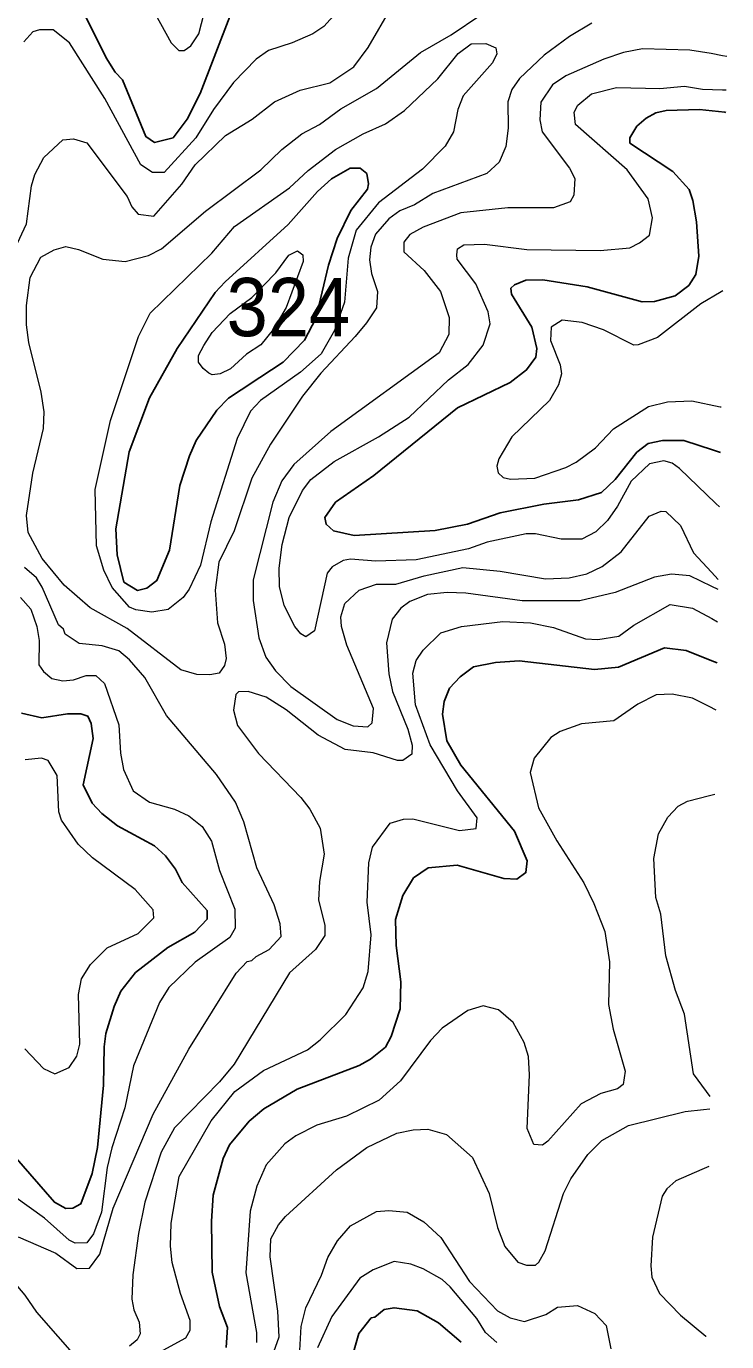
# Model space of a CAD drawing. Extents: x 673.3 to 698.5, y 6984.3 to 7012.3.
# Drawn here: x 697.189 to 698.15, y 6990.517 to 6992.322 of the extents above; entities that cross this region are included whole.
import ezdxf

# ---------------------------------------------------------------- set-up
doc = ezdxf.new("R2010")
doc.units = 0
doc.header["$LTSCALE"] = 0.032
doc.layers.add('1', color=7, linetype='Continuous', lineweight=25)
doc.layers.add('2', color=7, linetype='Continuous', lineweight=13)
doc.layers.add('21', color=7, linetype='Continuous')

msp = doc.modelspace()

# ---------------------------------------------------------------- linework, layer by layer
at = {"layer": '1'}
for points in [[(697.4682, 6992.3352), (697.4273, 6992.2296), (697.4096, 6992.1944), (697.3901, 6992.1691), (697.3646, 6992.1625), (697.3526, 6992.1705), (697.3207, 6992.2486), (697.3105, 6992.2591), (697.2983, 6992.2788), (697.271, 6992.3341)], [(698.1411, 6991.7373), (698.1316, 6991.7404), (698.0911, 6991.7535), (698.0618, 6991.7535), (698.042, 6991.7495), (698.0266, 6991.7378), (697.9968, 6991.7), (697.9782, 6991.6825), (697.9464, 6991.6721), (697.8989, 6991.6663), (697.8389, 6991.6542), (697.7942, 6991.6389), (697.7496, 6991.6301), (697.6387, 6991.6234), (697.6104, 6991.6299), (697.6001, 6991.6387), (697.5986, 6991.6478), (697.6132, 6991.6688), (697.6657, 6991.7058), (697.7802, 6991.7985), (697.8527, 6991.833), (697.8752, 6991.8505), (697.888, 6991.8678), (697.8891, 6991.8797), (697.8824, 6991.9092), (697.8543, 6991.9544), (697.8535, 6991.9626), (697.8586, 6991.9673), (697.8744, 6991.9734), (697.8976, 6991.9742), (697.9582, 6991.9643), (698.0338, 6991.9441), (698.0509, 6991.9444), (698.0791, 6991.952), (698.098, 6991.9664), (698.1074, 6991.9816), (698.1114, 6992.0067), (698.1083, 6992.0537), (698.1034, 6992.083), (698.0984, 6992.098), (698.076, 6992.1229), (698.017, 6992.1617), (698.017, 6992.169), (698.0263, 6992.1847), (698.0392, 6992.1959), (698.0527, 6992.2032), (698.0666, 6992.2063), (698.1126, 6992.2079), (698.1474, 6992.2039), (698.1485, 6992.2038)], [(697.4631, 6990.5092), (697.4648, 6990.5367), (697.454, 6990.5657), (697.4436, 6990.6125), (697.4428, 6990.6826), (697.4453, 6990.7181), (697.4589, 6990.7683), (697.4674, 6990.7871), (697.4944, 6990.8197), (697.5148, 6990.8367), (697.5604, 6990.8635), (697.6454, 6990.8962), (697.6609, 6990.9046), (697.6816, 6990.9215), (697.6894, 6990.9357), (697.7018, 6990.9741), (697.7026, 6991.0107), (697.6961, 6991.0607), (697.6954, 6991.0966), (697.7054, 6991.1293), (697.72, 6991.1534), (697.7402, 6991.1671), (697.7799, 6991.1712), (697.8438, 6991.1525), (697.8617, 6991.1518), (697.8743, 6991.1607), (697.876, 6991.1771), (697.8586, 6991.2175), (697.7848, 6991.3083), (697.7657, 6991.3415), (697.7597, 6991.3783), (697.7621, 6991.3957), (697.7695, 6991.4139), (697.784, 6991.4292), (697.8025, 6991.443), (697.8324, 6991.449), (697.865, 6991.4513), (697.9684, 6991.4393), (698.0015, 6991.4425), (698.0646, 6991.4692), (698.094, 6991.4653), (698.1294, 6991.4514), (698.1365, 6991.4486)], [(697.1823, 6991.3797), (697.2099, 6991.3732), (697.2455, 6991.3788), (697.2637, 6991.3788), (697.2733, 6991.3755), (697.2776, 6991.3655), (697.2807, 6991.3448), (697.267, 6991.2811), (697.279, 6991.2562), (697.2924, 6991.2418), (697.3141, 6991.225), (697.3645, 6991.1974), (697.3799, 6991.1836), (697.3936, 6991.1654), (697.4028, 6991.1471), (697.437, 6991.1087), (697.4369, 6991.097), (697.42, 6991.0792), (697.3829, 6991.0582), (697.3385, 6991.0237), (697.3184, 6990.998), (697.3092, 6990.9772), (697.2979, 6990.9399), (697.2954, 6990.9217), (697.2946, 6990.8692), (697.2866, 6990.7838), (697.2792, 6990.748), (697.2636, 6990.7063), (697.2528, 6990.7005), (697.2428, 6990.6998), (697.2273, 6990.7085), (697.1161, 6990.8359)], [(697.6366, 6990.4998), (697.6451, 6990.5283), (697.662, 6990.5497), (697.667, 6990.5509), (697.6799, 6990.5612), (697.6934, 6990.5637), (697.7249, 6990.5595), (697.7545, 6990.5429), (697.7854, 6990.5165)]]:
    msp.add_lwpolyline(points, dxfattribs=at)
msp.add_lwpolyline([(697.3297, 6991.7383), (697.3577, 6991.812), (697.3956, 6991.8797), (697.4479, 6991.9566), (697.4614, 6991.9715), (697.5482, 6992.0502), (697.5884, 6992.0953), (697.6076, 6992.1128), (697.6332, 6992.1273), (697.6467, 6992.1273), (697.6561, 6992.1199), (697.6585, 6992.1058), (697.6567, 6992.0984), (697.6341, 6992.0691), (697.6153, 6992.0309), (697.6034, 6991.994), (697.5862, 6991.9212), (697.5707, 6991.8913), (697.5414, 6991.8612), (697.509, 6991.8399), (697.4838, 6991.8231), (697.466, 6991.8116), (697.4504, 6991.7951), (697.422, 6991.7534), (697.4125, 6991.7324), (697.3996, 6991.692), (697.3851, 6991.6031), (697.368, 6991.5615), (697.3541, 6991.5508), (697.3412, 6991.5478), (697.3227, 6991.5593), (697.3133, 6991.5966), (697.3118, 6991.6324)], close=True, dxfattribs=at)
at = {"layer": '2'}
for points in [[(697.3654, 6992.3388), (697.3876, 6992.2993), (697.3981, 6992.2886), (697.4053, 6992.2886), (697.4145, 6992.2953), (697.4255, 6992.3116), (697.4396, 6992.367)], [(697.1735, 6992.0177), (697.1888, 6992.051), (697.1961, 6992.1031), (697.2005, 6992.1188), (697.213, 6992.1417), (697.239, 6992.1661), (697.2535, 6992.1677), (697.2717, 6992.1622), (697.3271, 6992.0882), (697.3337, 6992.0742), (697.3424, 6992.064), (697.3639, 6992.0616), (697.4021, 6992.1051), (697.4206, 6992.132), (697.4623, 6992.172), (697.4988, 6992.1944), (697.5291, 6992.2185), (697.5644, 6992.2345), (697.6052, 6992.2442), (697.6382, 6992.2665), (697.658, 6992.2929), (697.6903, 6992.3486)], [(697.6273, 6992.3548), (697.5972, 6992.3216), (697.582, 6992.3116), (697.5534, 6992.299), (697.5211, 6992.2885), (697.5043, 6992.2767), (697.4731, 6992.2447), (697.4456, 6992.2077), (697.4215, 6992.1689), (697.3779, 6992.1215), (697.3617, 6992.1215), (697.3461, 6992.132), (697.2966, 6992.2229), (697.2482, 6992.2991), (697.2256, 6992.3171), (697.207, 6992.3171), (697.1978, 6992.3143), (697.1854, 6992.3005)], [(697.9646, 6992.3262), (697.9342, 6992.3077), (697.8992, 6992.2822), (697.8657, 6992.2504), (697.8551, 6992.2351), (697.8493, 6992.2181), (697.85, 6992.1821), (697.8468, 6992.1572), (697.8376, 6992.1354), (697.8205, 6992.1198), (697.7464, 6992.0924), (697.7216, 6992.0769), (697.7012, 6992.0687), (697.6862, 6992.0578), (697.668, 6992.0366), (697.6617, 6992.0189), (697.6595, 6992.0017), (697.6626, 6991.9829), (697.6708, 6991.9579), (697.6691, 6991.9357), (697.6555, 6991.915), (697.6398, 6991.8965), (697.5927, 6991.8458), (697.5679, 6991.8146), (697.5236, 6991.7485), (697.4981, 6991.702), (697.4741, 6991.6299), (697.4528, 6991.5868), (697.4478, 6991.5484), (697.451, 6991.5035), (697.4607, 6991.4741), (697.4631, 6991.4547), (697.4607, 6991.4448), (697.4533, 6991.4343), (697.4406, 6991.4319), (697.4227, 6991.4325), (697.4008, 6991.4391), (697.327, 6991.4955), (697.2765, 6991.524), (697.2405, 6991.5551), (697.2106, 6991.5917), (697.1915, 6991.6275), (697.1891, 6991.6506), (697.1976, 6991.7088), (697.2122, 6991.7701), (697.2132, 6991.793), (697.209, 6991.82), (697.192, 6991.8881), (697.1888, 6991.9121), (697.1888, 6991.9389), (697.1941, 6991.9771), (697.2088, 6992.0053), (697.2268, 6992.0151), (697.2428, 6992.0197), (697.2605, 6992.0157), (697.2936, 6992.0025), (697.3245, 6991.999), (697.3562, 6992.0074), (697.3743, 6992.0167), (697.4348, 6992.0684), (697.5106, 6992.125), (697.5395, 6992.1531), (697.567, 6992.1742), (697.5909, 6992.1874), (697.6202, 6992.2086), (697.6694, 6992.2366), (697.7295, 6992.286), (697.7716, 6992.3101), (697.8126, 6992.3376)], [(698.1498, 6992.2804), (698.1439, 6992.2815), (698.1283, 6992.2844), (698.0992, 6992.2893), (698.0342, 6992.2909), (698.0081, 6992.286), (697.9814, 6992.2769), (697.9292, 6992.254), (697.9107, 6992.2414), (697.8949, 6992.2177), (697.8932, 6992.1938), (697.8965, 6992.1771), (697.9341, 6992.1271), (697.9412, 6992.1131), (697.94, 6992.0901), (697.9348, 6992.0811), (697.9123, 6992.0728), (697.8497, 6992.0727), (697.785, 6992.0662), (697.7335, 6992.0461), (697.7149, 6992.0362), (697.7068, 6992.0256), (697.7068, 6992.0125), (697.7346, 6991.987), (697.7571, 6991.9582), (697.7691, 6991.9223), (697.7683, 6991.8991), (697.7554, 6991.8741), (697.6068, 6991.7661), (697.5558, 6991.7207), (697.5396, 6991.6981), (697.5269, 6991.6692), (697.4999, 6991.5624), (697.5, 6991.5341), (697.5078, 6991.483), (697.5176, 6991.4565), (697.5309, 6991.4375), (697.5517, 6991.4161), (697.6153, 6991.371), (697.6373, 6991.362), (697.6573, 6991.3609), (697.6635, 6991.3662), (697.6651, 6991.386), (697.6284, 6991.4728), (697.6212, 6991.4984), (697.6204, 6991.5119), (697.6256, 6991.5301), (697.6456, 6991.5482), (697.6692, 6991.5564), (697.6956, 6991.5565), (697.7345, 6991.5678), (697.7878, 6991.5792), (697.8391, 6991.5745), (697.9012, 6991.5639), (697.9338, 6991.5654), (697.958, 6991.5707), (697.9788, 6991.5808), (698.0049, 6991.6008), (698.0432, 6991.65), (698.0597, 6991.6566), (698.0662, 6991.6562), (698.0864, 6991.6369), (698.1043, 6991.5994), (698.1289, 6991.573), (698.1383, 6991.5629)], [(698.1399, 6991.6626), (698.1349, 6991.6674), (698.0852, 6991.7154), (698.0751, 6991.7223), (698.0634, 6991.7257), (698.0441, 6991.7218), (698.0185, 6991.6979), (698.0001, 6991.6637), (697.9862, 6991.6438), (697.9701, 6991.6285), (697.9508, 6991.6183), (697.9227, 6991.6181), (697.8875, 6991.6256), (697.8745, 6991.6256), (697.821, 6991.6143), (697.7954, 6991.605), (697.7236, 6991.5898), (697.6682, 6991.5882), (697.6338, 6991.5907), (697.6235, 6991.5889), (697.6084, 6991.5802), (697.6017, 6991.5718), (697.5842, 6991.4925), (697.5724, 6991.4841), (697.5655, 6991.4882), (697.557, 6991.4983), (697.5424, 6991.5274), (697.5363, 6991.5533), (697.5356, 6991.5784), (697.5397, 6991.6108), (697.5495, 6991.6482), (697.5679, 6991.6849), (697.5792, 6991.7001), (697.6112, 6991.7248), (697.672, 6991.7588), (697.714, 6991.7858), (697.768, 6991.8367), (697.795, 6991.8581), (697.8157, 6991.8844), (697.8254, 6991.9137), (697.8223, 6991.9302), (697.8055, 6991.9688), (697.78, 6992.0023), (697.7794, 6992.0083), (697.7802, 6992.0165), (697.789, 6992.0222), (697.8175, 6992.0231), (697.8755, 6992.0158), (697.9764, 6992.0141), (698.0167, 6992.0181), (698.0303, 6992.0248), (698.0437, 6992.0353), (698.0479, 6992.0589), (698.0421, 6992.0852), (698.0134, 6992.1252), (697.9423, 6992.1873), (697.9405, 6992.2043), (697.9454, 6992.2137), (697.9644, 6992.2291), (697.9985, 6992.2381), (698.0579, 6992.2365), (698.0917, 6992.2396), (698.1167, 6992.2357), (698.1441, 6992.2349), (698.149, 6992.2348)], [(698.1446, 6991.9588), (698.1422, 6991.9574), (698.1144, 6991.9411), (698.055, 6991.895), (698.0282, 6991.8847), (698.0222, 6991.8846), (697.9809, 6991.9054), (697.9513, 6991.9155), (697.9242, 6991.9188), (697.9089, 6991.9091), (697.9079, 6991.8909), (697.9214, 6991.8575), (697.9232, 6991.8451), (697.9192, 6991.8301), (697.9066, 6991.8083), (697.8551, 6991.7588), (697.8372, 6991.7285), (697.8346, 6991.7185), (697.8362, 6991.7091), (697.8433, 6991.7028), (697.8531, 6991.7006), (697.8864, 6991.7021), (697.9292, 6991.7164), (697.9434, 6991.7237), (697.9697, 6991.7437), (697.9947, 6991.7695), (698.0425, 6991.8004), (698.0686, 6991.8065), (698.1018, 6991.8081), (698.1408, 6991.8), (698.1421, 6991.7997)], [(697.1776, 6990.6612), (697.2293, 6990.6387), (697.258, 6990.6175), (697.2755, 6990.6179), (697.2898, 6990.6373), (697.3078, 6990.7003), (697.363, 6990.8292), (697.4118, 6990.9187), (697.4769, 6991.0228), (697.4916, 6991.039), (697.4984, 6991.0403), (697.5041, 6991.0458), (697.522, 6991.0551), (697.5383, 6991.0733), (697.5373, 6991.0904), (697.5289, 6991.1165), (697.505, 6991.1673), (697.4872, 6991.2304), (697.4756, 6991.2573), (697.4497, 6991.2956), (697.3809, 6991.3764), (697.3516, 6991.4285), (697.3305, 6991.4529), (697.3156, 6991.4652), (697.293, 6991.4717), (697.2612, 6991.475), (697.2419, 6991.4879), (697.2398, 6991.4947), (697.233, 6991.5008), (697.2106, 6991.5526), (697.2028, 6991.5652), (697.1861, 6991.5796)], [(698.1381, 6991.5492), (698.1294, 6991.5534), (698.0993, 6991.5678), (698.0742, 6991.5702), (698.0507, 6991.5662), (697.9969, 6991.5451), (697.9483, 6991.5336), (697.869, 6991.5336), (697.7917, 6991.5441), (697.7664, 6991.545), (697.7391, 6991.5425), (697.7151, 6991.5329), (697.7025, 6991.5236), (697.6906, 6991.5086), (697.6831, 6991.4761), (697.6863, 6991.4335), (697.6912, 6991.4091), (697.7122, 6991.3574), (697.7181, 6991.3357), (697.7178, 6991.3232), (697.7056, 6991.3146), (697.6982, 6991.3147), (697.6649, 6991.325), (697.6262, 6991.3297), (697.5894, 6991.3495), (697.5452, 6991.3839), (697.5181, 6991.4015), (697.4931, 6991.4091), (697.4798, 6991.409), (697.4763, 6991.405), (697.473, 6991.3836), (697.4785, 6991.3628), (697.5073, 6991.3241), (697.5655, 6991.2637), (697.578, 6991.2477), (697.5918, 6991.2216), (697.5976, 6991.1859), (697.5911, 6991.1487), (697.5895, 6991.1231), (697.5982, 6991.0887), (697.5983, 6991.0744), (697.5857, 6991.0552), (697.5499, 6991.0232), (697.4739, 6990.8979), (697.454, 6990.8737), (697.3921, 6990.8104), (697.3737, 6990.7773), (697.3512, 6990.7084), (697.3425, 6990.6654), (697.3349, 6990.6089), (697.3337, 6990.5755), (697.3365, 6990.5607), (697.3435, 6990.5438), (697.3451, 6990.5279), (697.341, 6990.5198), (697.3303, 6990.5109)], [(697.1806, 6991.5383), (697.195, 6991.5223), (697.2034, 6991.4986), (697.2066, 6991.479), (697.2059, 6991.4459), (697.2125, 6991.4365), (697.224, 6991.427), (697.2387, 6991.424), (697.2535, 6991.4251), (697.2708, 6991.431), (697.2841, 6991.4311), (697.2961, 6991.4204), (697.3157, 6991.3634), (697.3178, 6991.3247), (697.3222, 6991.3021), (697.3355, 6991.2731), (697.3576, 6991.2574), (697.3921, 6991.2478), (697.4119, 6991.2388), (697.43, 6991.2239), (697.4427, 6991.2041), (697.4538, 6991.1638), (697.4747, 6991.1107), (697.4755, 6991.0846), (697.4678, 6991.0717), (697.4205, 6991.038), (697.3841, 6991.0032), (697.3713, 6990.9826), (697.3358, 6990.8956), (697.3241, 6990.8379), (697.306, 6990.7832), (697.2996, 6990.7562), (697.2921, 6990.695), (697.281, 6990.6652), (697.2719, 6990.6527), (697.2558, 6990.6524), (697.2476, 6990.6564), (697.2138, 6990.6868), (697.15, 6990.7319)], [(697.3663, 6990.5001), (697.4075, 6990.5227), (697.4135, 6990.5331), (697.4135, 6990.5463), (697.4004, 6990.5832), (697.389, 6990.6259), (697.3866, 6990.6484), (697.3875, 6990.6799), (697.3987, 6990.7439), (697.4424, 6990.82), (697.4751, 6990.8606), (697.5143, 6990.8893), (697.5746, 6990.9178), (697.5922, 6990.9313), (697.6273, 6990.9663), (697.651, 6991.0028), (697.6579, 6991.0252), (697.6619, 6991.0756), (697.6563, 6991.1201), (697.6586, 6991.1742), (697.6637, 6991.1959), (697.6878, 6991.2288), (697.7065, 6991.2339), (697.7192, 6991.2345), (697.7832, 6991.2185), (697.8061, 6991.2214), (697.8076, 6991.236), (697.7806, 6991.2728), (697.7431, 6991.3363), (697.7229, 6991.3911), (697.7192, 6991.4344), (697.7237, 6991.4516), (697.7334, 6991.4658), (697.7575, 6991.4896), (697.786, 6991.4986), (697.8426, 6991.5051), (697.8808, 6991.5035), (697.9122, 6991.4969), (697.9562, 6991.4814), (697.9731, 6991.4806), (698.002, 6991.485), (698.0226, 6991.5002), (698.0724, 6991.5287), (698.1028, 6991.5237), (698.1294, 6991.5092), (698.1374, 6991.5048)], [(698.1355, 6991.3837), (698.1257, 6991.3886), (698.1031, 6991.4), (698.0751, 6991.4057), (698.0532, 6991.4049), (698.0277, 6991.3918), (697.9948, 6991.369), (697.9504, 6991.3649), (697.9215, 6991.3543), (697.9086, 6991.3463), (697.8857, 6991.3176), (697.8802, 6991.298), (697.8914, 6991.2496), (697.9165, 6991.2044), (697.9536, 6991.1466), (697.9676, 6991.1186), (697.9828, 6991.0798), (697.9892, 6991.0382), (697.9877, 6990.98), (697.9939, 6990.9458), (698.0103, 6990.8884), (698.0079, 6990.87), (698.0001, 6990.8643), (697.9769, 6990.8575), (697.95, 6990.8436), (697.9046, 6990.7925), (697.8969, 6990.7869), (697.8853, 6990.7876), (697.8761, 6990.8097), (697.8793, 6990.8835), (697.8778, 6990.9084), (697.8718, 6990.9275), (697.8567, 6990.9552), (697.8365, 6990.9727), (697.8158, 6990.9781), (697.7946, 6990.9716), (697.7596, 6990.9472), (697.7435, 6990.9303), (697.7022, 6990.8753), (697.6731, 6990.8486), (697.6282, 6990.8268), (697.5876, 6990.8144), (697.5585, 6990.7998), (697.5435, 6990.7888), (697.5178, 6990.7599), (697.505, 6990.7304), (697.4958, 6990.6962), (697.4901, 6990.6116), (697.5047, 6990.5298), (697.5047, 6990.5159)], [(697.1868, 6990.9191), (697.2122, 6990.8921), (697.2279, 6990.8847), (697.2475, 6990.8936), (697.2583, 6990.9091), (697.262, 6990.9253), (697.2604, 6990.9937), (697.2646, 6991.0151), (697.2769, 6991.0346), (697.2999, 6991.0577), (697.3424, 6991.0774), (697.3637, 6991.0988), (697.363, 6991.1098), (697.3383, 6991.1378), (697.2798, 6991.1809), (697.2601, 6991.2), (697.237, 6991.2329), (697.2336, 6991.2443), (697.2311, 6991.2938), (697.2188, 6991.3144), (697.2098, 6991.3177), (697.1872, 6991.3153)], [(698.127, 6990.8538), (698.1221, 6990.8605), (698.1044, 6990.8845), (698.0918, 6990.9666), (698.0795, 6990.9991), (698.0664, 6991.0468), (698.0593, 6991.1036), (698.0527, 6991.1266), (698.0496, 6991.1803), (698.0563, 6991.2141), (698.0689, 6991.2369), (698.083, 6991.2518), (698.0961, 6991.2589), (698.1262, 6991.2666), (698.1336, 6991.2685)], [(697.5286, 6990.5033), (697.5355, 6990.524), (697.534, 6990.5591), (697.5235, 6990.6335), (697.5241, 6990.6583), (697.5347, 6990.6775), (697.5444, 6990.6889), (697.6144, 6990.753), (697.656, 6990.7834), (697.6972, 6990.8032), (697.7198, 6990.808), (697.7399, 6990.8089), (697.7653, 6990.8014), (697.8009, 6990.7699), (697.8237, 6990.7206), (697.8355, 6990.6738), (697.8452, 6990.6476), (697.8634, 6990.6264), (697.8749, 6990.6224), (697.8874, 6990.6224), (697.8922, 6990.6261), (697.9007, 6990.642), (697.926, 6990.7206), (697.936, 6990.7407), (697.9591, 6990.7738), (697.9785, 6990.7933), (698.0151, 6990.8138), (698.0927, 6990.8332), (698.118, 6990.8358), (698.1268, 6990.8367)], [(697.2616, 6990.4907), (697.2031, 6990.5575), (697.1874, 6990.581), (697.129, 6990.6493), (697.0873, 6990.7026), (697.0517, 6990.7259), (696.9903, 6990.7573), (696.9472, 6990.783), (696.9108, 6990.7948), (696.8953, 6990.7928), (696.8775, 6990.7841), (696.8624, 6990.7704), (696.8483, 6990.7418), (696.8336, 6990.6842), (696.8328, 6990.6604), (696.8409, 6990.6189), (696.8394, 6990.6139), (696.8427, 6990.5725), (696.8399, 6990.5578), (696.8289, 6990.546), (696.8016, 6990.5331), (696.7826, 6990.5158)], [(698.1255, 6990.7574), (698.1159, 6990.7533), (698.0798, 6990.7379), (698.0676, 6990.7267), (698.0611, 6990.7169), (698.048, 6990.6604), (698.0455, 6990.6214), (698.0472, 6990.6058), (698.0578, 6990.5832), (698.0865, 6990.5536), (698.1213, 6990.5247), (698.1218, 6990.5243)], [(697.5641, 6990.5051), (697.5659, 6990.5379), (697.5723, 6990.5637), (697.5939, 6990.6085), (697.6027, 6990.6327), (697.6156, 6990.6556), (697.6334, 6990.676), (697.6692, 6990.6956), (697.6861, 6990.6972), (697.7113, 6990.6947), (697.7343, 6990.6817), (697.7574, 6990.6603), (697.797, 6990.5998), (697.8353, 6990.5597), (697.8528, 6990.5501), (697.8724, 6990.545), (697.9016, 6990.5544), (697.9175, 6990.5645), (697.9453, 6990.5669), (697.9687, 6990.5557), (697.9844, 6990.5392), (697.9909, 6990.5073)], [(697.8346, 6990.5162), (697.8189, 6990.5297), (697.8068, 6990.549), (697.7705, 6990.5926), (697.7596, 6990.6025), (697.7331, 6990.6173), (697.7163, 6990.6234), (697.6937, 6990.6271), (697.6649, 6990.616), (697.6465, 6990.6043), (697.6078, 6990.5518), (697.5881, 6990.5089)]]:
    msp.add_lwpolyline(points, dxfattribs=at)
for points in [[(697.4434, 6992.0106), (697.4744, 6992.0472), (697.5501, 6992.1003), (697.5757, 6992.1242), (697.6131, 6992.1527), (697.6511, 6992.1744), (697.6818, 6992.188), (697.7077, 6992.2064), (697.7535, 6992.2498), (697.7812, 6992.2848), (697.799, 6992.2979), (697.8191, 6992.2983), (697.8328, 6992.2925), (697.8344, 6992.2843), (697.8284, 6992.2717), (697.7884, 6992.2267), (697.781, 6992.2076), (697.7749, 6992.1772), (697.7636, 6992.1575), (697.7323, 6992.126), (697.6722, 6992.0797), (697.6414, 6992.0424), (697.6302, 6992.0038), (697.6252, 6991.9432), (697.6117, 6991.9047), (697.5933, 6991.8727), (697.5648, 6991.8475), (697.5103, 6991.8084), (697.4966, 6991.794), (697.4783, 6991.7564), (697.4421, 6991.6422), (697.4279, 6991.5827), (697.4122, 6991.5497), (697.4039, 6991.538), (697.3834, 6991.5218), (697.3608, 6991.5182), (697.3389, 6991.5213), (697.3303, 6991.5249), (697.3064, 6991.5518), (697.2952, 6991.5757), (697.2849, 6991.6091), (697.2832, 6991.6865), (697.3045, 6991.7809), (697.3425, 6991.8961), (697.3588, 6991.9284)], [(697.5312, 6991.9836), (697.5492, 6992.0079), (697.5607, 6992.0139), (697.5684, 6992.0084), (697.5688, 6991.9993), (697.5452, 6991.9362), (697.528, 6991.9065), (697.5105, 6991.885), (697.4908, 6991.8723), (697.4689, 6991.8521), (697.4549, 6991.845), (697.4439, 6991.8439), (697.439, 6991.8462), (697.4313, 6991.8523), (697.425, 6991.8613), (697.4251, 6991.8702), (697.4324, 6991.8838), (697.4437, 6991.9019), (697.4686, 6991.9278), (697.4984, 6991.9499)]]:
    msp.add_lwpolyline(points, close=True, dxfattribs=at)

# ---------------------------------------------------------------- texts
at = {"layer": '21', "width": 0.95}
msp.add_text('324', height=0.08, dxfattribs=at).set_placement((697.4636, 6991.8967))

doc.saveas('drawing.dxf')
